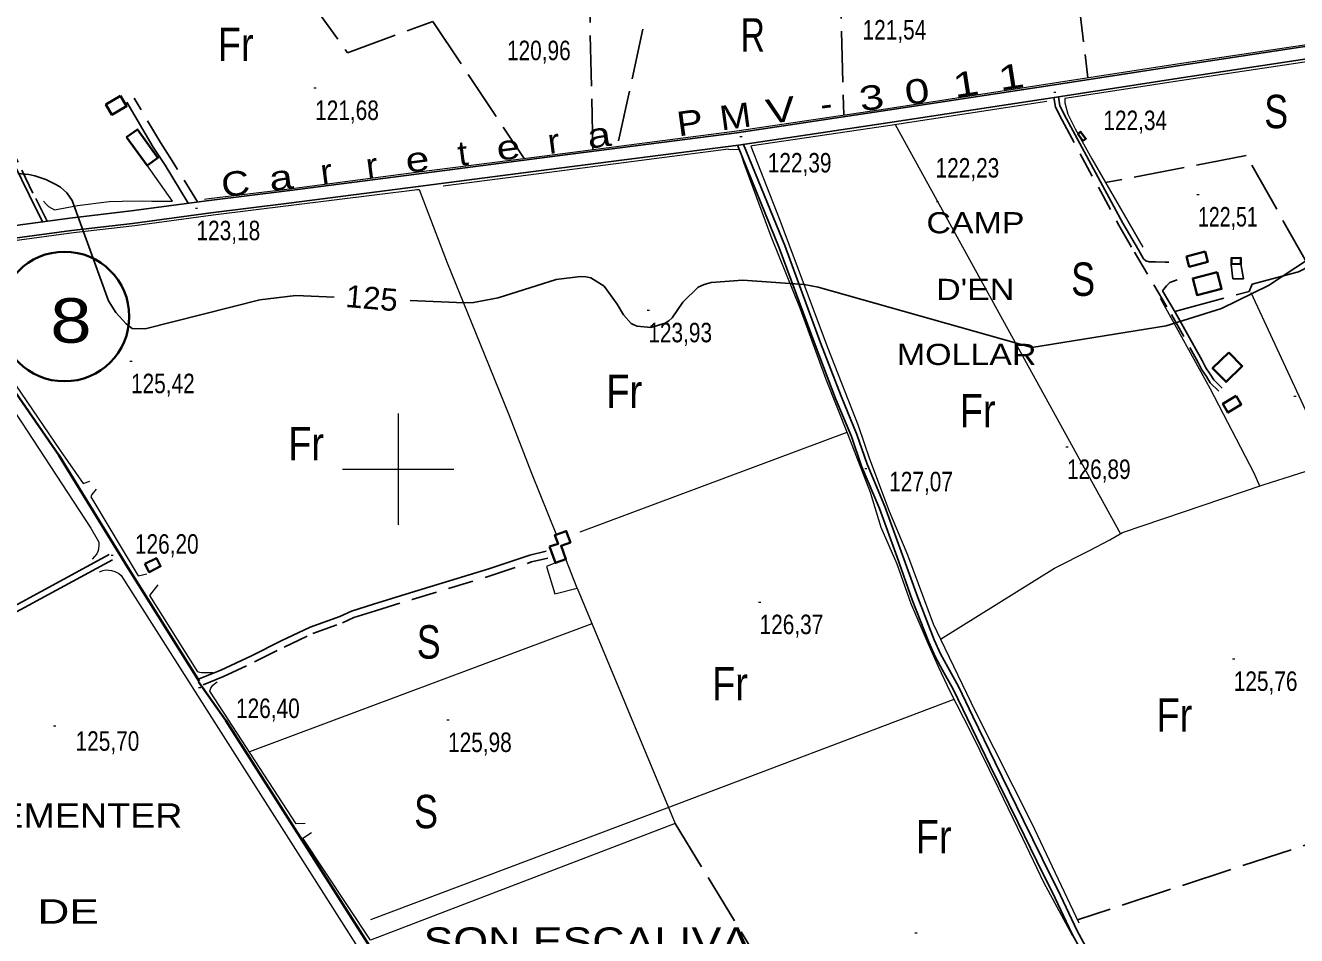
# Model space of a CAD drawing. Extents: x 483847 to 488453, y 4383581 to 4386795.
# Drawn here: x 486832 to 487404, y 4384791 to 4385199 of the extents above; entities that cross this region are included whole.
import ezdxf
from ezdxf.enums import TextEntityAlignment as Align

# ---------------------------------------------------------------- set-up
doc = ezdxf.new("R2010")
doc.units = 0
doc.header["$LTSCALE"] = 3.8
doc.linetypes.add('LONG_DASHED', pattern=[7.5, 6, -1.5])
doc.linetypes.add('MEDIUM_DASHED', pattern=[4.5, 3, -1.5])
for name, color, linetype, lineweight in [('1', 7, 'Continuous', 13), ('13', 7, 'Continuous', 25), ('21', 7, 'Continuous', 25), ('25', 7, 'LONG_DASHED', 25), ('36', 7, 'Continuous', 25), ('38', 7, 'Continuous', 25), ('47', 7, 'Continuous', 35), ('51', 7, 'Continuous', 13), ('6', 7, 'Continuous', 35), ('7', 7, 'Continuous', 13), ('8', 7, 'Continuous', 25)]:
    doc.layers.add(name, color=color, linetype=linetype, lineweight=lineweight)
doc.layers.add('31', color=7, linetype='Continuous')
doc.layers.add('5', color=7, linetype='Continuous')

msp = doc.modelspace()

# ---------------------------------------------------------------- linework, layer by layer
at = {"layer": '1'}
for p, q in [((487000, 4385025), (487000, 4384975)), ((486975, 4385000), (487025, 4385000))]:
    msp.add_line(p, q, dxfattribs=at)
at = {"layer": '21'}
msp.add_lwpolyline([(487378.56, 4385092.19), (487379.73, 4385085.51), (487374.93, 4385085.5), (487374.12, 4385091.89), (487374.65, 4385092.12)], close=True, dxfattribs=at)
at = {"layer": '25'}
for p, q in [((487301.67, 4385242.74), (487309.8, 4385175.76)), ((487198.42, 4385225.1), (487200.16, 4385159.03)), ((487509.45, 4384864.45), (487305.11, 4384797.64))]:
    msp.add_line(p, q, dxfattribs=at)
for points in [[(487158, 4385415.69), (487128.16, 4385281.05), (487098.4, 4385144.93)], [(487087.4, 4385143.51), (487085.44, 4385232.37), (487054.06, 4385231.24), (487016.45, 4385382.3), (486921.53, 4385334.57)], [(486784.88, 4385197.95), (486832.42, 4385221.88), (486887.14, 4385244.21), (486926.28, 4385257.91), (486977.19, 4385187.02), (487015.51, 4385200.95), (487056.56, 4385139.53)], [(487348.87, 4385070.84), (487382.28, 4385079.84), (487383.6, 4385083.12), (487404.46, 4385088.6), (487405.67, 4385089.19), (487408.47, 4385090.65), (487408.64, 4385091.85), (487380.97, 4385140.87), (487317.71, 4385128.68)], [(487124.33, 4384840.94), (487202.26, 4384713.09), (487246.79, 4384735.94), (487252.83, 4384733.38), (487262.97, 4384728.81), (487281.65, 4384728.76), (487296.46, 4384730.43), (487304.55, 4384734.96), (487310.56, 4384740.73), (487317.41, 4384730.23)]]:
    msp.add_lwpolyline(points, dxfattribs=at)
at = {"layer": '36'}
for points in [[(486825.52, 4385103.44), (486853.12, 4385107.17), (486880.63, 4385110.38), (486915.74, 4385115.13), (486950.76, 4385119.43), (487008.87, 4385126.93), (487067.66, 4385134.49), (487152.91, 4385145.5), (487220.82, 4385155.63), (487295.65, 4385167.08), (487350.85, 4385175.59), (487422.95, 4385186.43), (487459.43, 4385191.37), (487470.68, 4385193.32), (487489.65, 4385193.71), (487510.01, 4385193.94), (487531.2, 4385196.06), (487543.67, 4385196.93), (487557.74, 4385198.3), (487572.8, 4385201.01), (487598.91, 4385205.81), (487622.06, 4385209.39), (487655.21, 4385214.16), (487679.8, 4385218.38)], [(486788.13, 4385103.8), (486799.99, 4385105.59), (486824.76, 4385108.99), (486852.42, 4385112.73), (486879.93, 4385115.94), (486915.02, 4385120.69), (486950.06, 4385124.99), (487008.15, 4385132.49), (487066.94, 4385140.05), (487152.14, 4385151.05), (487219.98, 4385161.17), (487294.79, 4385172.63), (487350, 4385181.14), (487422.16, 4385191.98), (487448.32, 4385195.53)]]:
    msp.add_lwpolyline(points, dxfattribs=at)
at = {"layer": '38'}
for points in [[(486905.63, 4385119.42), (486895.23, 4385136.44), (486889.95, 4385144.63), (486878.06, 4385164.72)], [(487296.55, 4385167.22), (487297.25, 4385163.12), (487300.05, 4385157.63), (487325.47, 4385110.53), (487332.5, 4385098.43), (487334.85, 4385094.46)], [(486840.18, 4385111.08), (486834.13, 4385123.12), (486827.44, 4385136.94), (486824.03, 4385143.52), (486822.72, 4385147.23), (486821.84, 4385152.44), (486822.06, 4385156.73), (486822.98, 4385160.61)], [(487152.35, 4385145.42), (487171.13, 4385099.41), (487187.23, 4385055.83), (487196.43, 4385031.72), (487203.53, 4385014.61), (487208.14, 4385001.27), (487216.13, 4384982.3), (487224.05, 4384960.47), (487230.84, 4384941.37), (487238.33, 4384922.29), (487241.21, 4384915.91), (487244.53, 4384909.72), (487249.27, 4384901.13), (487255.66, 4384887.81), (487265.79, 4384867.02), (487278.48, 4384841.1), (487286.87, 4384823.94), (487295.1, 4384807.4), (487302.62, 4384791.43), (487309.44, 4384778.91)], [(487155.07, 4385145.82), (487173.62, 4385100.38), (487189.74, 4385056.77), (487198.92, 4385032.71), (487206.03, 4385015.56), (487210.64, 4385002.22), (487218.62, 4384983.28), (487226.57, 4384961.38), (487233.35, 4384942.31), (487240.79, 4384923.33), (487243.61, 4384917.1), (487246.88, 4384911), (487251.65, 4384902.36), (487258.07, 4384888.97), (487268.2, 4384868.2), (487280.89, 4384842.28), (487289.27, 4384825.13), (487297.51, 4384808.56), (487305, 4384792.64), (487311.79, 4384780.18)], [(487334.85, 4385094.46), (487335.8, 4385093.56), (487337.29, 4385093.09), (487340.14, 4385093.05), (487344.5, 4385092.99), (487346.15, 4385092.97)], [(487343.35, 4385080.14), (487345.17, 4385082.25), (487346.62, 4385083.88), (487349.86, 4385085.03)], [(487343.35, 4385080.14), (487349.06, 4385070.51), (487361.14, 4385048.78), (487362.74, 4385045.56), (487364.7, 4385042.7), (487366.36, 4385040.1), (487370.08, 4385036.42)], [(486910.61, 4384905.79), (486920.27, 4384909.7), (486934.03, 4384916.22), (486947.4, 4384922.85), (486960.42, 4384929.09), (486973.78, 4384933.86), (486978.95, 4384936.28), (486988.88, 4384939.4), (487005.32, 4384944.51), (487040.72, 4384955.17), (487059.02, 4384961.31), (487066.4, 4384963.09)], [(486871.62, 4384959.34), (486801.55, 4384921.35), (486796.15, 4384918.79), (486793.78, 4384916.77), (486789.64, 4384913.03), (486787.19, 4384909.74), (486785.59, 4384906.31), (486783.89, 4384903.32), (486782.07, 4384899.65), (486779.7, 4384894.15), (486771.31, 4384868.35), (486749.34, 4384806.96), (486719.71, 4384723.87), (486691.28, 4384645.79), (486672.37, 4384593.39), (486657.19, 4384549.7), (486638.22, 4384498.21), (486619.96, 4384444), (486590.17, 4384360.22), (486574.09, 4384315.2)], [(486870.18, 4384961.68), (486800.3, 4384923.8), (486794.64, 4384921.12), (486791.97, 4384918.84), (486787.59, 4384914.89), (486784.82, 4384911.16), (486783.15, 4384907.57), (486781.47, 4384904.61), (486779.57, 4384900.81), (486777.13, 4384895.12), (486768.71, 4384869.24), (486762.14, 4384850.9)]]:
    msp.add_lwpolyline(points, dxfattribs=at)
at = {"layer": '38', "linetype": 'MEDIUM_DASHED'}
for points in [[(486909.72, 4385119.97), (486898.43, 4385138.45), (486893.15, 4385146.62), (486881.31, 4385166.64)], [(487294.49, 4385166.9), (487295.29, 4385162.5), (487298.26, 4385156.69), (487323.7, 4385109.54), (487330.75, 4385097.41), (487347.3, 4385069.5), (487359.35, 4385047.84), (487360.99, 4385044.53), (487363.01, 4385041.58), (487364.77, 4385038.82), (487368.65, 4385034.98)], [(486842.23, 4385111.35), (486835.88, 4385123.99), (486829.18, 4385137.82), (486825.83, 4385144.3), (486824.62, 4385147.72), (486823.8, 4385152.55), (486824.01, 4385156.45), (486824.88, 4385160.16)], [(486912.31, 4384903.12), (486921.52, 4384906.85), (486935.39, 4384913.42), (486948.76, 4384920.06), (486961.62, 4384926.22), (486974.96, 4384930.98), (486980.08, 4384933.38), (486989.81, 4384936.43), (487006.23, 4384941.53), (487041.66, 4384952.2), (487059.88, 4384958.31), (487067.13, 4384960.07)]]:
    msp.add_lwpolyline(points, dxfattribs=at)
at = {"layer": '47'}
for points in [[(486875.16, 4385167.62), (486868.62, 4385163.78), (486871.36, 4385159.12), (486877.9, 4385162.96)], [(486877.97, 4385149.05), (486887.2, 4385136.34), (486892.02, 4385139.84), (486882.79, 4385152.55)], [(487305.25, 4385150.5), (487307.6, 4385147.37), (487308.9, 4385148.35), (487306.55, 4385151.48)], [(487362.42, 4385097.69), (487354.14, 4385095.53), (487355.35, 4385090.88), (487363.63, 4385093.04)], [(487374.35, 4385092.11), (487378.56, 4385092.19), (487378.51, 4385094.83), (487374.3, 4385094.75)], [(487367.92, 4385088.45), (487356.92, 4385085.64), (487358.84, 4385078.15), (487369.84, 4385080.96)], [(487373.1, 4385052.44), (487365.84, 4385045.3), (487371.86, 4385039.17), (487379.12, 4385046.31)], [(487376.43, 4385032.88), (487370.42, 4385029.28), (487372.72, 4385025.43), (487378.73, 4385029.03)], [(487067.96, 4384965.26), (487070.55, 4384957.87), (487075.29, 4384959.55), (487073.13, 4384965.61), (487077.31, 4384967.12), (487075.47, 4384972.2), (487070.37, 4384970.37), (487071.79, 4384966.39)], [(486886.18, 4384957.44), (486888.03, 4384953.75), (486893.22, 4384956.36), (486891.37, 4384960.05)]]:
    msp.add_lwpolyline(points, close=True, dxfattribs=at)
at = {"layer": '51'}
for p, q in [((487223.17, 4385154.71), (487324.52, 4384970.96)), ((487382.94, 4385079.31), (487418.61, 4385002.51)), ((487081.71, 4384971.89), (487201.58, 4385016.6)), ((487087, 4384930.5), (486933.17, 4384872.98))]:
    msp.add_line(p, q, dxfattribs=at)
for points in [[(486912.94, 4385121.23), (486914.92, 4385121.49), (486949.96, 4385125.79), (487008.05, 4385133.29), (487066.84, 4385140.85), (487152.03, 4385151.85), (487219.86, 4385161.97), (487294.67, 4385173.43), (487349.88, 4385181.94), (487422.04, 4385192.78), (487446.47, 4385196.1)], [(487456.52, 4385189.7), (487423.14, 4385185.17), (487351.03, 4385174.33), (487299.38, 4385166.37)], [(487291.37, 4385165.14), (487221, 4385154.37), (487159, 4385145.12)], [(487299.38, 4385166.37), (487299.37, 4385164.47), (487300.8, 4385159.42), (487304.01, 4385152.85), (487311.54, 4385139.31), (487334.54, 4385099.66)], [(487159, 4385145.12), (487158.4, 4385145.03), (487171.14, 4385112.51), (487193.04, 4385054.26), (487206.65, 4385019.55), (487211.62, 4385004.62), (487220.59, 4384981.16), (487228.71, 4384961.46), (487240.34, 4384930.53), (487243.55, 4384923.65), (487294.8, 4384955.56), (487310.53, 4384963.51), (487319.67, 4384968.18), (487325.42, 4384971.48), (487388.54, 4384993.01), (487452.61, 4385013.25), (487573.15, 4385052.2), (487568.49, 4385057.37), (487558.18, 4385065.39), (487549.66, 4385072.94), (487536.34, 4385086.11), (487522.92, 4385097.19), (487513.11, 4385104.16), (487504.51, 4385111.18)], [(487148.32, 4385143.62), (487067.82, 4385133.22), (487020.23, 4385127.1)], [(487148.32, 4385143.62), (487153.28, 4385143.53), (487155.29, 4385137.42), (487167.43, 4385104.68), (487180.47, 4385071.93), (487192.02, 4385040.47), (487202.02, 4385015.49), (487212, 4384989.61), (487216.73, 4384974.01), (487223.92, 4384957.48), (487230.19, 4384939.6), (487237.82, 4384921.86), (487242.69, 4384911.13), (487247.65, 4384900.63), (487257.13, 4384882.11), (487269.53, 4384856.95), (487280.39, 4384834.21), (487289.93, 4384814.49), (487302.8, 4384790.74)], [(486840.57, 4385120.39), (486841.75, 4385118.95), (486842.79, 4385117.96), (486845.62, 4385116.49), (486855.85, 4385118.45), (486870.13, 4385120.12), (486875.91, 4385120.41), (486885.14, 4385120.43), (486889.27, 4385120.37), (486892.64, 4385120.32), (486896.17, 4385120.27), (486898.5, 4385120.39), (486887.03, 4385136.59)], [(486794.1, 4385097.95), (486801.86, 4385099.12), (486826.57, 4385102.52), (486854.16, 4385106.23), (486881.67, 4385109.44), (486916.78, 4385114.2), (486951.8, 4385118.5), (487008.57, 4385125.57)], [(487008.34, 4385125.57), (487009.4, 4385125.55), (487021.98, 4385092.58), (487038.51, 4385051.75), (487049.74, 4385024.05), (487059.8, 4384998.17), (487071.03, 4384970.32)], [(486775, 4385094.84), (486778.9, 4385095.16), (486781.36, 4385093.63), (486783.5, 4385091.27), (486830.67, 4385021.04), (486861.8, 4384973.54), (486864.73, 4384968.62), (486865.54, 4384967.19), (486865.53, 4384966.74), (486865.52, 4384965.99), (486865.27, 4384964.11), (486864.95, 4384962.99), (486864.56, 4384961.95), (486862.43, 4384959.5)], [(486794.1, 4385097.95), (486792.37, 4385097.67), (486790.54, 4385095.9), (486790.09, 4385095.3), (486789.93, 4385094.93), (486789.7, 4385094.33), (486789.68, 4385093.51), (486789.9, 4385092.76), (486817.99, 4385052.43), (486848.12, 4385008.33), (486858.49, 4384993.48), (486861.43, 4384994.63)], [(487342.24, 4385076.74), (487364.55, 4385036.35), (487384.41, 4384998.4), (487386.95, 4384992.47)], [(486864.3, 4384991.07), (486862.39, 4384988.54), (486861.93, 4384987.5), (486883.11, 4384952.08), (486887.02, 4384952.92)], [(487070.55, 4384957.87), (487066.63, 4384956.28), (487070.28, 4384944.07), (487080.3, 4384946.55), (487075.29, 4384959.55)], [(486865.72, 4384953.83), (486867.23, 4384954.48), (486868.66, 4384954.76), (486869.94, 4384954.67), (486871.21, 4384954.42), (486872.63, 4384954.1), (486873.6, 4384953.64), (486874.27, 4384953.25), (486875.45, 4384952.26), (487002.78, 4384752.19)], [(486916.62, 4384908.53), (486914.9, 4384908.55), (486913.62, 4384908.49), (486911.52, 4384908.6), (486910.77, 4384908.69), (486909.88, 4384909), (486888.31, 4384943.3), (486892.05, 4384948.12)], [(487080.3, 4384946.55), (487124.33, 4384840.94), (486987.54, 4384788.5), (486957.13, 4384834.26), (486960.99, 4384836.83)], [(487243.55, 4384923.65), (487259.22, 4384891.31), (487284.54, 4384841.13), (487305.73, 4384796.33)], [(486958.12, 4384840.85), (486954.07, 4384840.76), (486915.38, 4384900.37), (486915.77, 4384901.64), (486916.62, 4384902.97), (486918.59, 4384904.45)], [(486987.6, 4384797.73), (487120.75, 4384847.9), (487249.68, 4384896.67)]]:
    msp.add_lwpolyline(points, dxfattribs=at)
at = {"layer": '6'}
for points in [[(486910.49, 4384904.75), (486878.56, 4384955.88), (486847.53, 4385006.24), (486784.74, 4385096.92)], [(486941.95, 4384690.3), (486943.16, 4384693.25), (486945.3, 4384695.79), (486948.14, 4384697.69), (486986.16, 4384727.33), (487003.92, 4384740.66), (487005.68, 4384742.11), (487007.68, 4384745.56), (487008.31, 4384747.93), (487008.8, 4384751.24), (487006.22, 4384756.51), (486999.77, 4384765.9), (486922.59, 4384887.05), (486910.3, 4384904.56)]]:
    msp.add_lwpolyline(points, dxfattribs=at)
msp.add_circle((486850.05, 4385068.53), 29.1, dxfattribs=at)
at = {"layer": '7'}
for p, q in [((486962.13, 4385171.17), (486963.13, 4385171.17)), ((487294.44, 4385169.34), (487295.44, 4385169.34)), ((487153.46, 4385149.37), (487154.46, 4385149.37)), ((487358.76, 4385123.32), (487359.76, 4385123.32)), ((486908.83, 4385117.16), (486909.83, 4385117.16)), ((487241.74, 4385120.19), (487242.74, 4385120.19)), ((487111.82, 4385071.33), (487112.82, 4385071.33)), ((486879.41, 4385048.47), (486880.41, 4385048.47)), ((487402.34, 4385032.72), (487403.34, 4385032.72)), ((487299.89, 4385009.96), (487300.89, 4385009.96)), ((487209.55, 4385000.22), (487210.55, 4385000.22)), ((486870.96, 4384961.4), (486871.96, 4384961.4)), ((487161.8, 4384940.27), (487162.8, 4384940.27)), ((487374.83, 4384914.79), (487375.83, 4384914.79)), ((486910.25, 4384901.93), (486911.25, 4384901.93)), ((486845.17, 4384884.78), (486846.17, 4384884.78)), ((487021.85, 4384887.35), (487022.85, 4384887.35)), ((487232.08, 4384791.75), (487233.08, 4384791.75))]:
    msp.add_line(p, q, dxfattribs=at)
at = {"layer": '8'}
for points in [[(486829.14, 4385132.69), (486833.97, 4385132.28), (486836.69, 4385131.7), (486841.7, 4385130.03), (486846.22, 4385127.85), (486848.26, 4385126.56), (486851.09, 4385124.09), (486853.49, 4385120.61), (486869.84, 4385075.53), (486873.09, 4385070.28), (486877.81, 4385065.23), (486880.42, 4385063.1), (486886.28, 4385062.97), (486937.78, 4385076.02), (486953.9, 4385077.91), (486971.2, 4385077.16)], [(487137.41, 4385082.92), (487140.51, 4385083.86), (487154.81, 4385084.88), (487182.36, 4385082.9), (487188.61, 4385081.69), (487284.65, 4385054.66), (487344.95, 4385064.36), (487369.87, 4385072.15), (487390.87, 4385082.51), (487433.5, 4385110.39)], [(487005.27, 4385075.68), (487029.62, 4385074.62), (487033.8, 4385074.82), (487044.84, 4385077), (487070.89, 4385085.12), (487081.82, 4385086.54), (487084.28, 4385086.35), (487086.49, 4385085.91), (487092.43, 4385082.2), (487098.32, 4385074.14), (487101.2, 4385069.23), (487104.61, 4385065.44), (487105.86, 4385064.75), (487107.25, 4385064.21), (487113.39, 4385063.53), (487119.87, 4385065.48), (487121.49, 4385066.59), (487123.02, 4385067.96), (487127.9, 4385074.94), (487134.68, 4385081.7), (487137.41, 4385082.92)]]:
    msp.add_lwpolyline(points, dxfattribs=at)

# ---------------------------------------------------------------- texts
at = {"layer": '13', "width": 1.25}
msp.add_text('8', height=20, dxfattribs=at).set_placement((486852.94, 4385056.77), align=Align.CENTER)
at = {"layer": '31'}
for s, width, p in [('R', 0.75, (487159.24, 4385187.51)), ('Fr', 0.85, (486926.97, 4385183.29)), ('S', 0.8, (487394.4, 4385153.09)), ('S', 0.8, (487307.67, 4385077.81)), ('Fr', 0.85, (487101.51, 4385027.42)), ('Fr', 0.85, (487260.29, 4385018.74)), ('Fr', 0.85, (486958.6, 4385003.98)), ('S', 0.8, (487013.66, 4384914.91)), ('Fr', 0.85, (487149.02, 4384896.12)), ('Fr', 0.85, (487348.67, 4384882.1)), ('S', 0.8, (487012.48, 4384838.74)), ('Fr', 0.85, (487240.53, 4384827.49))]:
    msp.add_text(s, height=15, dxfattribs=dict(at, width=width)).set_placement(p, align=Align.CENTER)
at = {"layer": '5'}
for s, rotation, width, p in [('1', 8.917, 1.4, (487276.12, 4385170.84)), ('0', 7.819, 1.35, (487233.79, 4385164.22)), ('1', 8.917, 1.4, (487255.77, 4385167.65)), ('3', 7.819, 1.35, (487213.34, 4385161.42)), ('M', 7.819, 1.15, (487152.15, 4385153.01)), ('V', 7.819, 1.35, (487172.55, 4385155.82)), ('-', 7.819, 1.1, (487192.92, 4385158.61)), ('P', 7.819, 1.2, (487131.75, 4385150.21)), ('r', 7.585, 1.1, (487070.49, 4385141.85)), ('a', 7.819, 1.3, (487090.89, 4385144.6)), ('t', 7.585, 1.1, (487029.65, 4385136.41)), ('e', 7.585, 1.3, (487050.08, 4385139.12)), ('r', 7.585, 1.1, (486988.81, 4385130.97)), ('e', 7.585, 1.3, (487009.23, 4385133.68)), ('C', 7.585, 1.2, (486927.55, 4385122.81)), ('a', 7.585, 1.3, (486947.94, 4385125.53)), ('r', 7.585, 1.1, (486968.39, 4385128.26))]:
    msp.add_text(s, height=10.99, rotation=rotation, dxfattribs=dict(at, width=width)).set_placement(p, align=Align.CENTER)
for s, height, width, p in [('CAMP ', 9.5, 1.2, (487237.26, 4385105.9)), ("D'EN ", 9.5, 1.2, (487241.64, 4385075.97)), (' MOLLAR', 9.5, 1.2, (487219.75, 4385046.77)), ('SEMENTER ', 11, 1.15, (486809.02, 4384838.93)), (' DE ', 11, 1.35, (486832.36, 4384795.87)), ('SON ESCALIVA', 12.5, 1.2, (487011.35, 4384781.71))]:
    msp.add_text(s, height=height, dxfattribs=dict(at, width=width)).set_placement(p)
at = {"layer": '7'}
for s, width, p in [('121,54', 0.8, (487208.57, 4385192.92)), ('120,96', 0.8, (487048.82, 4385183.65)), ('121,68', 0.8, (486962.63, 4385156.8)), ('122,34', 0.8, (487316.75, 4385152.25)), ('122,39', 0.8, (487165.99, 4385133.22)), ('122,23', 0.8, (487241.36, 4385130.93)), ('122,51', 0.75, (487359.26, 4385108.95)), ('123,18', 0.8, (486909.33, 4385102.79)), ('123,93', 0.8, (487112.32, 4385056.96)), ('125,42', 0.8, (486879.91, 4385034.1)), ('126,89', 0.8, (487300.39, 4384995.59)), ('127,07', 0.8, (487220.53, 4384990.05)), ('126,20', 0.8, (486881.68, 4384962.03)), ('126,37', 0.8, (487162.3, 4384925.9)), ('125,76', 0.8, (487375.33, 4384900.42)), ('126,40', 0.8, (486927.1, 4384888.24)), ('125,70', 0.8, (486855.02, 4384873.53)), ('125,98', 0.8, (487022.35, 4384872.98))]:
    msp.add_text(s, height=8.75, dxfattribs=dict(at, width=width)).set_placement(p)
at = {"layer": '8', "width": 1.05}
msp.add_text('125', height=9.999, rotation=355.108, dxfattribs=at).set_placement((486987.66, 4385071.85), align=Align.CENTER)

doc.saveas('drawing.dxf')
